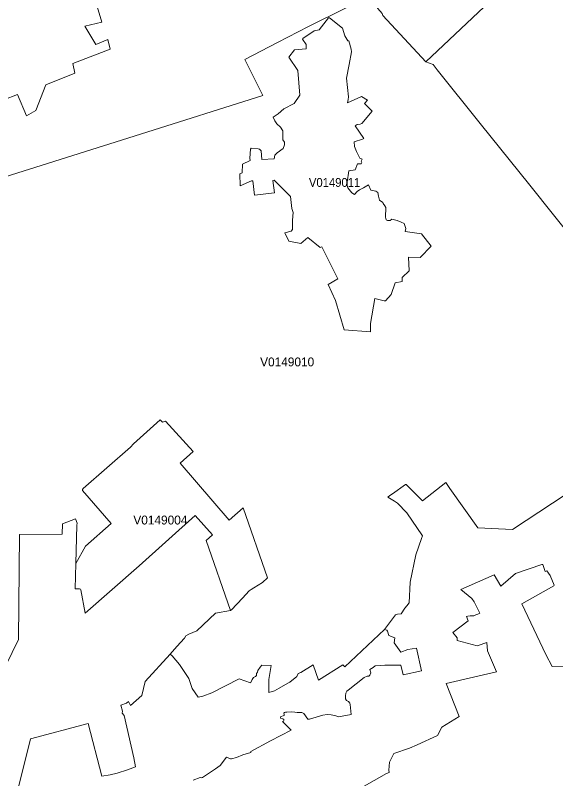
# Model space of a CAD drawing. Extents: x 369010 to 735936, y 6377141 to 6616555.
# Drawn here: x 534781 to 540879, y 6487575 to 6496186 of the extents above; entities that cross this region are included whole.
import ezdxf
from ezdxf.enums import TextEntityAlignment as Align

# ---------------------------------------------------------------- set-up
doc = ezdxf.new("R2010")
doc.units = 0
doc.header["$LTSCALE"] = 40
doc.layers.add('3', color=7, linetype='Continuous', lineweight=13)
doc.layers.add('4', color=7, linetype='Continuous')

msp = doc.modelspace()

# ---------------------------------------------------------------- linework, layer by layer
at = {"layer": '3'}
for points in [[(538872.42, 6496263.48), (538918.6, 6496204.4), (538927.04, 6496183.71), (539412.13, 6495660.39), (540465.23, 6496657.71), (540478.8, 6496803.69), (540696.44, 6497454.45), (540748.9, 6497617.14), (540820.73, 6497826.67), (540766.12, 6498114.48), (540322.73, 6498358.27), (540137.7, 6498462.53), (539895.73, 6498599.74), (539576.81, 6498409.9), (539493.56, 6498890.69), (539452.84, 6499130.67), (539288.99, 6499446.12), (539126.14, 6499752.47), (539134.25, 6499921.62), (539137.39, 6500032.51), (539095.35, 6500056.34), (538963.12, 6500140.08), (538857.36, 6500350.11), (538837.83, 6500362.02)], [(540465.23, 6496657.71), (539412.13, 6495660.39), (539494.55, 6495630.43), (539541.22, 6495570.02), (540026.48, 6494966.43), (540586.71, 6494271.64), (540853.34, 6493935.01), (541227.38, 6493469.61)], [(539541.22, 6495570.02), (539494.55, 6495630.43), (539412.13, 6495660.39), (538927.04, 6496183.71), (538918.6, 6496204.4), (538872.42, 6496263.48), (538771.96, 6496403.83), (538508.31, 6496264.64), (538088.43, 6496058.92), (537740.37, 6495879.18), (537370.64, 6495688.69), (537575.03, 6495281.55), (536193.41, 6494845.94), (534521.32, 6494319.47), (534236.49, 6494297.46), (533824.38, 6494394.45), (533816.77, 6494399.41), (533412.94, 6494240.36), (533120, 6494129.81)], [(534521.32, 6494319.47), (536193.41, 6494845.94), (537575.03, 6495281.55), (537370.64, 6495688.69), (537740.37, 6495879.18), (538088.43, 6496058.92), (538508.31, 6496264.64)], [(535705.5, 6496285.66), (535759.46, 6496109.07), (535565.65, 6496063.89), (535690.44, 6495857.01), (535826.15, 6495912.95), (535851.97, 6495803.22), (535430.1, 6495643.67), (535451.62, 6495531.62), (535124.42, 6495402.37), (535014.69, 6495111.58), (534907.11, 6495053.48), (534805.99, 6495292.64), (534653.23, 6495232.23)], [(534653.23, 6495232.23), (534805.99, 6495292.64), (534907.11, 6495053.48), (535014.69, 6495111.58), (535124.42, 6495402.37), (535451.62, 6495531.62), (535430.1, 6495643.67), (535851.97, 6495803.22), (535826.15, 6495912.95), (535690.44, 6495857.01), (535565.65, 6496063.89), (535759.46, 6496109.07), (535705.5, 6496285.66)], [(539347.91, 6493453.56), (539218.49, 6493458.85), (539226.6, 6493303.11), (539144.51, 6493227.64), (539145.01, 6493183.78), (539066.56, 6493170.21), (539020.71, 6493038.47), (538956.5, 6492966.15), (538943.42, 6492965.32), (538838.99, 6492992.79), (538789.5, 6492709.12), (538788.34, 6492614.95), (538489.94, 6492636.79), (538394.28, 6492969.62), (538312.35, 6493149.19), (538421.59, 6493213.91), (538238.87, 6493573.22), (538221.49, 6493568.25), (538082.64, 6493678.81), (538001.37, 6493612.11), (537867.65, 6493639.75), (537821.14, 6493730.94), (537892.31, 6493752.46), (537908.86, 6493768.68), (537909.68, 6493780.92), (537910.35, 6493876.25), (537917.3, 6493961.65), (537901.9, 6494005.35), (537885.52, 6494142.05), (537703.3, 6494324.77), (537685.76, 6494322.95), (537704.29, 6494183.43), (537480.7, 6494156.95), (537462.66, 6494317.82), (537447.43, 6494317.49), (537319, 6494262.37), (537313.54, 6494398.58), (537340.18, 6494409.18), (537342.83, 6494506.16), (537430.71, 6494546.88), (537428.23, 6494575.51), (537433.53, 6494675.8), (537443.46, 6494685.73), (537519.92, 6494678.95), (537538.13, 6494674.81), (537555.01, 6494656.77), (537564.11, 6494558.79), (537702.47, 6494565.74), (537709.92, 6494607.78), (537736.57, 6494632.94), (537804.09, 6494684.24), (537818.66, 6494724.96), (537816.84, 6494754.75), (537799.29, 6494782.88), (537800.29, 6494838.82), (537798.96, 6494884.34), (537774.63, 6494922.9), (537732.76, 6494961.3), (537708.6, 6494996.38), (537690.89, 6495036.77), (537746.33, 6495076.16), (537810.71, 6495130.94), (537926.4, 6495191.35), (537989.95, 6495285.69), (537969.93, 6495563.07), (537868.31, 6495712.19), (537933.02, 6495795.44), (538063.93, 6495807.35), (538062.44, 6495856.01), (538023.05, 6495917.08), (538024.54, 6495923.54), (538153.8, 6496009.1), (538210.9, 6496023.5), (538313.68, 6496157.06), (538325.26, 6496155.91), (538474.38, 6496040.38), (538499.04, 6495954.32), (538532.31, 6495897.22), (538543.4, 6495896.89), (538570.87, 6495802.06), (538573.52, 6495775.41), (538549.52, 6495631.59), (538517.41, 6495475.52), (538539.76, 6495265), (538534.96, 6495235.54), (538527.51, 6495199.29), (538688.88, 6495270.13), (538755.57, 6495228.42), (538720.82, 6495191.02), (538807.21, 6495104.29), (538692.02, 6494967.26), (538673.98, 6494958.65), (538636.74, 6494955.84), (538616.55, 6494940.11), (538712.21, 6494797.61), (538699.3, 6494788.51), (538605.63, 6494759.55), (538606.95, 6494705.92), (538630.12, 6494650.81), (538666.7, 6494572.86)], [(538532.31, 6495897.22), (538499.04, 6495954.32), (538474.38, 6496040.38), (538325.26, 6496155.91), (538313.68, 6496157.06), (538210.9, 6496023.5), (538153.8, 6496009.1), (538024.54, 6495923.54), (538023.05, 6495917.08), (538062.44, 6495856.01), (538063.93, 6495807.35), (537933.02, 6495795.44), (537868.31, 6495712.19), (537969.93, 6495563.07), (537989.95, 6495285.69), (537926.4, 6495191.35), (537810.71, 6495130.94), (537746.33, 6495076.16), (537690.89, 6495036.77), (537708.6, 6494996.38), (537732.76, 6494961.3), (537774.63, 6494922.9), (537798.96, 6494884.34), (537800.29, 6494838.82), (537799.29, 6494782.88), (537816.84, 6494754.75), (537818.66, 6494724.96), (537804.09, 6494684.24), (537736.57, 6494632.94), (537709.92, 6494607.78), (537702.47, 6494565.74), (537564.11, 6494558.79), (537555.01, 6494656.77), (537538.13, 6494674.81), (537519.92, 6494678.95), (537443.46, 6494685.73), (537433.53, 6494675.8), (537428.23, 6494575.51), (537430.71, 6494546.88), (537342.83, 6494506.16)], [(537342.83, 6494506.16), (537340.18, 6494409.18), (537313.54, 6494398.58), (537319, 6494262.37), (537447.43, 6494317.49), (537462.66, 6494317.82), (537480.7, 6494156.95), (537704.29, 6494183.43), (537685.76, 6494322.95), (537703.3, 6494324.77), (537885.52, 6494142.05), (537901.9, 6494005.35), (537917.3, 6493961.65), (537910.35, 6493876.25), (537909.68, 6493780.92), (537908.86, 6493768.68), (537892.31, 6493752.46), (537821.14, 6493730.94), (537867.65, 6493639.75), (538001.37, 6493612.11), (538082.64, 6493678.81), (538221.49, 6493568.25), (538238.87, 6493573.22), (538421.59, 6493213.91), (538312.35, 6493149.19), (538394.28, 6492969.62), (538489.94, 6492636.79), (538788.34, 6492614.95), (538789.5, 6492709.12), (538838.99, 6492992.79), (538943.42, 6492965.32), (538956.5, 6492966.15), (539020.71, 6493038.47), (539066.56, 6493170.21), (539145.01, 6493183.78), (539144.51, 6493227.64), (539226.6, 6493303.11), (539218.49, 6493458.85), (539347.91, 6493453.56), (539472.21, 6493582.98), (539363.8, 6493720.18), (539181.58, 6493745.84), (539186.05, 6493779.43), (539169.83, 6493838.19), (539133.42, 6493851.1), (539090.06, 6493871.95), (539030.97, 6493887.34), (539010.78, 6493870.3), (538981.16, 6493869.8), (538966.59, 6493877.41), (538959.64, 6493909.35), (538961.79, 6494017.59), (538951.37, 6494037.29), (538932.5, 6494063.27), (538929.52, 6494076.18), (538891.45, 6494101.17), (538877.22, 6494146.02), (538873.25, 6494185.58), (538850.41, 6494202.79), (538830.22, 6494205.61), (538793.97, 6494213.72), (538765.01, 6494275.28), (538708.41, 6494240.69), (538662.89, 6494218.18), (538637.4, 6494197), (538608.94, 6494164.56), (538579.31, 6494183.76), (538533.96, 6494241.69), (538524.37, 6494266.18), (538525.85, 6494304.58), (538545.05, 6494431.52), (538617.05, 6494442.28), (538642.04, 6494510.8), (538681.93, 6494511.29), (538691.52, 6494525.36), (538684.57, 6494540.75), (538693.84, 6494562.43), (538666.7, 6494572.86), (538630.12, 6494650.81), (538606.95, 6494705.92), (538605.63, 6494759.55), (538699.3, 6494788.51), (538712.21, 6494797.61), (538616.55, 6494940.11), (538636.74, 6494955.84), (538673.98, 6494958.65), (538692.02, 6494967.26), (538807.21, 6495104.29), (538720.82, 6495191.02), (538755.57, 6495228.42), (538688.88, 6495270.13), (538527.51, 6495199.29), (538534.96, 6495235.54), (538539.76, 6495265), (538517.41, 6495475.52), (538549.52, 6495631.59), (538573.52, 6495775.41), (538570.87, 6495802.06), (538543.4, 6495896.89), (538532.31, 6495897.22)], [(541227.38, 6493469.61), (540853.34, 6493935.01), (540586.71, 6494271.64), (540026.48, 6494966.43), (539541.22, 6495570.02)], [(538666.7, 6494572.86), (538693.84, 6494562.43), (538684.57, 6494540.75), (538691.52, 6494525.36), (538681.93, 6494511.29), (538642.04, 6494510.8), (538617.05, 6494442.28), (538545.05, 6494431.52), (538525.85, 6494304.58), (538524.37, 6494266.18), (538533.96, 6494241.69), (538579.31, 6494183.76), (538608.94, 6494164.56), (538637.4, 6494197), (538662.89, 6494218.18), (538708.41, 6494240.69), (538765.01, 6494275.28), (538793.97, 6494213.72), (538830.22, 6494205.61), (538850.41, 6494202.79), (538873.25, 6494185.58), (538877.22, 6494146.02), (538891.45, 6494101.17), (538929.52, 6494076.18), (538932.5, 6494063.27), (538951.37, 6494037.29), (538961.79, 6494017.59), (538959.64, 6493909.35), (538966.59, 6493877.41), (538981.16, 6493869.8), (539010.78, 6493870.3), (539030.97, 6493887.34), (539090.06, 6493871.95), (539133.42, 6493851.1), (539169.83, 6493838.19), (539186.05, 6493779.43), (539181.58, 6493745.84), (539363.8, 6493720.18), (539472.21, 6493582.98), (539347.91, 6493453.56)], [(534447.17, 6488398.24), (534816.74, 6489146.81), (534830.32, 6490330.66), (535309.62, 6490332.48), (535312.26, 6490451.64), (535460.39, 6490505.43), (535477.77, 6490459.42), (535475.62, 6490436.42), (535464.69, 6490001.8), (535571.94, 6490198.75), (535864.39, 6490453.3), (535540.16, 6490824.69), (535540.66, 6490837.6), (535546.62, 6490847.03), (536079.71, 6491315.58), (536115.95, 6491351.99), (536416.51, 6491623.91), (536443.98, 6491598.59), (536475.92, 6491607.52), (536787.24, 6491266.42), (536639.77, 6491135.84), (537195.04, 6490490.54), (537353.92, 6490629.06), (537628.33, 6489842.09), (537572.06, 6489790.13), (537472.09, 6489728.72), (537441.64, 6489710.85), (537420.95, 6489695.29), (537343.83, 6489611.55), (537220.03, 6489480.8), (537208.77, 6489473.85), (537041.28, 6489444.06), (536830.6, 6489244.96), (536740.4, 6489204.08), (536704.98, 6489186.86), (536690.58, 6489162.37), (536605.35, 6489066.71), (536527.23, 6488980.31), (536549.74, 6488961.45), (536632.49, 6488863.63), (536740.23, 6488706.74), (536777.97, 6488594.69), (536845.49, 6488494.06), (536897.96, 6488505.81), (536998.91, 6488544.38), (537308.74, 6488702.76), (537434.69, 6488658.24), (537452.73, 6488689.52), (537453.89, 6488695.48), (537469.11, 6488716.34), (537492.12, 6488727.92), (537502.38, 6488739.34), (537502.87, 6488761.85), (537513.14, 6488777.24), (537518.1, 6488797.6), (537542.43, 6488833.68), (537561.46, 6488855.19)], [(537561.46, 6488855.19), (537669.21, 6488853.87), (537643.39, 6488696.31), (537640.41, 6488548.18), (537705.78, 6488565.73), (537759.9, 6488597.5), (537857.38, 6488651.62), (537878.73, 6488665.03), (537955.86, 6488728.42), (537973.73, 6488762.51), (538001.87, 6488772.61), (538141.39, 6488858.83), (538200.47, 6488686.71), (538478.19, 6488858.67), (538499.87, 6488836.16), (538947.89, 6489260.02), (539071.85, 6489423.04), (539095.02, 6489430.65), (539136.07, 6489435.95), (539175.29, 6489498.51), (539197.64, 6489524.82), (539223.29, 6489557.92), (539235.54, 6489792.77), (539299.42, 6490100.11), (539365.13, 6490285.31), (539375.22, 6490316.43), (539196.81, 6490575.94), (539093.86, 6490682.52), (539059.61, 6490707.18), (538985.79, 6490752.2), (539008.63, 6490769.74), (539037.43, 6490789.6), (539182.57, 6490893.21), (539191.18, 6490894.37), (539375.06, 6490711.32), (539637.55, 6490917.87), (539683.72, 6490848.69), (539999.17, 6490406.96), (540389.6, 6490384.78), (541447.5, 6491080.23)], [(541447.5, 6491080.23), (540389.6, 6490384.78), (539999.17, 6490406.96), (539683.72, 6490848.69), (539637.55, 6490917.87), (539375.06, 6490711.32), (539191.18, 6490894.37), (539182.57, 6490893.21)], [(539182.57, 6490893.21), (539037.43, 6490789.6), (539008.63, 6490769.74), (538985.79, 6490752.2), (539059.61, 6490707.18), (539093.86, 6490682.52), (539196.81, 6490575.94), (539375.22, 6490316.43), (539365.13, 6490285.31), (539299.42, 6490100.11), (539235.54, 6489792.77), (539223.29, 6489557.92), (539197.64, 6489524.82), (539175.29, 6489498.51), (539136.07, 6489435.95), (539095.02, 6489430.65), (539071.85, 6489423.04), (538947.89, 6489260.02)], [(534818.9, 6487481.18), (534952.13, 6488024.53), (535604.38, 6488196.49), (535758.63, 6487605.31), (535850.65, 6487618.71), (535932.24, 6487637.58), (536046.94, 6487674.32), (536138.13, 6487711.06), (536119.43, 6487811.52), (536011.52, 6488289), (535986.03, 6488314), (535989.84, 6488337), (535972.46, 6488404.69), (536037.01, 6488426.37), (536057.53, 6488444.74), (536081.86, 6488402.71), (536210.29, 6488515.41), (536246.37, 6488671.15), (536527.23, 6488980.31), (536605.35, 6489066.71), (536690.58, 6489162.37), (536704.98, 6489186.86), (536740.4, 6489204.08), (536830.6, 6489244.96), (537041.28, 6489444.06), (537208.77, 6489473.85), (536933.21, 6490261.15), (537004.87, 6490325.37), (536811.56, 6490544.66), (536177.35, 6489975.32), (535570.12, 6489441.57), (535521.13, 6489704.06), (535517.32, 6489712.5), (535504.41, 6489717.3), (535457.58, 6489718.13), (535464.69, 6490001.8)], [(535464.69, 6490001.8), (535475.62, 6490436.42), (535477.77, 6490459.42), (535460.39, 6490505.43), (535312.26, 6490451.64), (535309.62, 6490332.48), (534830.32, 6490330.66), (534816.74, 6489146.81), (534447.17, 6488398.24)], [(541052.44, 6488845.76), (540839.44, 6488842.45), (540765.62, 6488974.85), (540494.86, 6489548.16), (540858.14, 6489750.57), (540861.28, 6489760.17), (540816.1, 6489869.24), (540777.21, 6489918.56), (540760.16, 6489912.6), (540732.52, 6489991.38), (540723.25, 6489992.04), (540422.86, 6489889.26), (540259.67, 6489747.92), (540184.37, 6489873.37), (539807.85, 6489708.7), (539932.8, 6489607.24), (539959.12, 6489570.34), (540020.85, 6489443.06), (539999.83, 6489433.13), (539978.98, 6489422.21), (539953.66, 6489410.79), (539912.12, 6489411.12), (539888.45, 6489410.29), (539871.07, 6489405.33), (539890.93, 6489355.51), (539718.31, 6489223.11), (539767.8, 6489163.36), (539765.81, 6489133.41), (539991.06, 6489075.64), (540005.13, 6489077.96), (540101.29, 6489113.71), (540108.74, 6489016.73), (540209.36, 6488781.54), (539644, 6488648.98), (539787.33, 6488275.93), (539593.36, 6488156.77), (539545.86, 6488063.09), (539315.47, 6487956.01), (539229.25, 6487918.61), (539051.33, 6487859.02), (539002.84, 6487762.7), (538996.71, 6487672.83), (538998.87, 6487645.69), (538969.74, 6487636.09), (538692.19, 6487477.04)], [(538692.19, 6487477.04), (538969.74, 6487636.09), (538998.87, 6487645.69), (538996.71, 6487672.83), (539002.84, 6487762.7), (539051.33, 6487859.02), (539229.25, 6487918.61), (539315.47, 6487956.01), (539545.86, 6488063.09), (539593.36, 6488156.77), (539787.33, 6488275.93), (539644, 6488648.98), (540209.36, 6488781.54), (540108.74, 6489016.73), (540101.29, 6489113.71), (540005.13, 6489077.96), (539991.06, 6489075.64), (539765.81, 6489133.41), (539767.8, 6489163.36), (539718.31, 6489223.11), (539890.93, 6489355.51), (539871.07, 6489405.33), (539888.45, 6489410.29), (539912.12, 6489411.12), (539953.66, 6489410.79), (539978.98, 6489422.21), (539999.83, 6489433.13), (540020.85, 6489443.06), (539959.12, 6489570.34), (539932.8, 6489607.24), (539807.85, 6489708.7), (540184.37, 6489873.37), (540259.67, 6489747.92), (540422.86, 6489889.26), (540723.25, 6489992.04), (540732.52, 6489991.38), (540760.16, 6489912.6), (540777.21, 6489918.56), (540816.1, 6489869.24), (540861.28, 6489760.17), (540858.14, 6489750.57), (540494.86, 6489548.16), (540765.62, 6488974.85), (540839.44, 6488842.45), (541052.44, 6488845.76)], [(538947.89, 6489260.02), (538499.87, 6488836.16), (538478.19, 6488858.67), (538200.47, 6488686.71), (538141.39, 6488858.83), (538001.87, 6488772.61), (537973.73, 6488762.51), (537955.86, 6488728.42), (537878.73, 6488665.03), (537857.38, 6488651.62), (537759.9, 6488597.5), (537705.78, 6488565.73), (537640.41, 6488548.18), (537643.39, 6488696.31), (537669.21, 6488853.87), (537561.46, 6488855.19), (537542.43, 6488833.68), (537518.1, 6488797.6), (537513.14, 6488777.24), (537502.87, 6488761.85), (537502.38, 6488739.34), (537492.12, 6488727.92), (537469.11, 6488716.34), (537453.89, 6488695.48), (537452.73, 6488689.52), (537434.69, 6488658.24), (537308.74, 6488702.76), (536998.91, 6488544.38), (536897.96, 6488505.81), (536845.49, 6488494.06), (536777.97, 6488594.69), (536740.23, 6488706.74), (536632.49, 6488863.63), (536549.74, 6488961.45), (536527.23, 6488980.31), (536246.37, 6488671.15), (536210.29, 6488515.41), (536081.86, 6488402.71), (536057.53, 6488444.74), (536037.01, 6488426.37), (535972.46, 6488404.69), (535989.84, 6488337), (535986.03, 6488314), (536011.52, 6488289), (536119.43, 6487811.52), (536138.13, 6487711.06), (536046.94, 6487674.32), (535932.24, 6487637.58), (535850.65, 6487618.71), (535758.63, 6487605.31), (535604.38, 6488196.49), (534952.13, 6488024.53), (534818.9, 6487481.18)], [(538947.89, 6489260.02), (538971.23, 6489250.42), (538979.17, 6489238), (538993.73, 6489190.34), (539061.76, 6489163.86), (539054.47, 6489107.59), (539129.28, 6489003.15), (539211.37, 6489031.45), (539308.52, 6489046.18), (539365.29, 6488793.96), (539157.75, 6488746.79), (539132.1, 6488855.03), (538949.38, 6488857.51), (538845.94, 6488846.92), (538839.65, 6488849.07), (538818.96, 6488830.53), (538779.41, 6488806.04), (538791.99, 6488771.12), (538783.05, 6488742.65), (538770.97, 6488733.55), (538751.93, 6488730.4), (538718.17, 6488716.5), (538535.29, 6488574.99), (538521.55, 6488563.91), (538509.14, 6488541.73), (538506.99, 6488511.44), (538508.15, 6488476.19), (538516.42, 6488456.49), (538538.76, 6488445.57), (538554.82, 6488426.21), (538561.11, 6488412.3), (538569.71, 6488298.6), (538426.55, 6488271.79), (538398.75, 6488283.05), (538344.63, 6488294.3), (538298.62, 6488299.1), (538249.46, 6488293.14), (538099.52, 6488245.81), (538083.13, 6488246.14), (538037.78, 6488311.84), (538013.29, 6488322.1), (537960.33, 6488322.27), (537933.35, 6488327.73), (537900.58, 6488329.88), (537844.97, 6488324.92), (537829.91, 6488324.92), (537817.99, 6488321.94), (537811.71, 6488314.33), (537815.35, 6488298.6), (537814.52, 6488289), (537803.26, 6488282.88), (537776.95, 6488275.76), (537772.15, 6488263.35), (537778.27, 6488254.25), (537799.29, 6488249.12), (537809.39, 6488241.84), (537811.54, 6488233.39), (537806.08, 6488225.45), (537796.15, 6488219.82), (537894.46, 6488121.51), (537659.28, 6488004.01), (537438.33, 6487883.85), (537440.15, 6487872.26), (537348.46, 6487845.45), (537275.64, 6487814.17), (537219.37, 6487800.6), (537209.27, 6487801.26), (537163.09, 6487818.48), (537093.25, 6487725.63), (537041.45, 6487687.23), (536893.49, 6487591.07), (536884.72, 6487584.12), (536866.51, 6487590.58), (536787.07, 6487560.46)], [(537844.97, 6488324.92), (537900.58, 6488329.88), (537933.35, 6488327.73), (537960.33, 6488322.27), (538013.29, 6488322.1), (538037.78, 6488311.84), (538083.13, 6488246.14), (538099.52, 6488245.81), (538249.46, 6488293.14), (538298.62, 6488299.1), (538344.63, 6488294.3), (538398.75, 6488283.05), (538426.55, 6488271.79), (538569.71, 6488298.6), (538561.11, 6488412.3), (538554.82, 6488426.21), (538538.76, 6488445.57), (538516.42, 6488456.49), (538508.15, 6488476.19), (538506.99, 6488511.44), (538509.14, 6488541.73), (538521.55, 6488563.91), (538535.29, 6488574.99), (538718.17, 6488716.5), (538751.93, 6488730.4), (538770.97, 6488733.55), (538783.05, 6488742.65), (538791.99, 6488771.12), (538779.41, 6488806.04), (538818.96, 6488830.53), (538839.65, 6488849.07), (538845.94, 6488846.92), (538949.38, 6488857.51), (539132.1, 6488855.03), (539157.75, 6488746.79), (539365.29, 6488793.96), (539308.52, 6489046.18), (539211.37, 6489031.45), (539129.28, 6489003.15), (539054.47, 6489107.59), (539061.76, 6489163.86), (538993.73, 6489190.34), (538979.17, 6489238), (538971.23, 6489250.42), (538947.89, 6489260.02)], [(536787.07, 6487560.46), (536866.51, 6487590.58), (536884.72, 6487584.12), (536893.49, 6487591.07), (537041.45, 6487687.23), (537093.25, 6487725.63), (537163.09, 6487818.48), (537209.27, 6487801.26), (537219.37, 6487800.6), (537275.64, 6487814.17), (537348.46, 6487845.45), (537440.15, 6487872.26), (537438.33, 6487883.85), (537659.28, 6488004.01), (537894.46, 6488121.51), (537796.15, 6488219.82), (537806.08, 6488225.45), (537811.54, 6488233.39), (537809.39, 6488241.84), (537799.29, 6488249.12), (537778.27, 6488254.25), (537772.15, 6488263.35), (537776.95, 6488275.76), (537803.26, 6488282.88), (537814.52, 6488289), (537815.35, 6488298.6), (537811.71, 6488314.33), (537817.99, 6488321.94), (537829.91, 6488324.92), (537844.97, 6488324.92)]]:
    msp.add_lwpolyline(points, dxfattribs=at)
msp.add_lwpolyline([(535464.69, 6490001.8), (535457.58, 6489718.13), (535504.41, 6489717.3), (535517.32, 6489712.5), (535521.13, 6489704.06), (535570.12, 6489441.57), (536177.35, 6489975.32), (536811.56, 6490544.66), (537004.87, 6490325.37), (536933.21, 6490261.15), (537208.77, 6489473.85), (537220.03, 6489480.8), (537343.83, 6489611.55), (537420.95, 6489695.29), (537441.64, 6489710.85), (537472.09, 6489728.72), (537572.06, 6489790.13), (537628.33, 6489842.09), (537353.92, 6490629.06), (537195.04, 6490490.54), (536639.77, 6491135.84), (536787.24, 6491266.42), (536475.92, 6491607.52), (536443.98, 6491598.59), (536416.51, 6491623.91), (536115.95, 6491351.99), (536079.71, 6491315.58), (535546.62, 6490847.03), (535540.66, 6490837.6), (535540.16, 6490824.69), (535864.39, 6490453.3), (535571.94, 6490198.75)], close=True, dxfattribs=at)

# ---------------------------------------------------------------- texts
at = {"layer": '4', "width": 0.95}
msp.add_text('V0149011', height=100, dxfattribs=at).set_placement((538383.41, 6494250.66), align=Align.CENTER)
at = {"layer": '4'}
for s, p in [('V0149010', (537848.58, 6492226.53)), ('V0149004', (536418.15, 6490443.02))]:
    msp.add_text(s, height=100, dxfattribs=at).set_placement(p, align=Align.CENTER)

doc.saveas('drawing.dxf')
